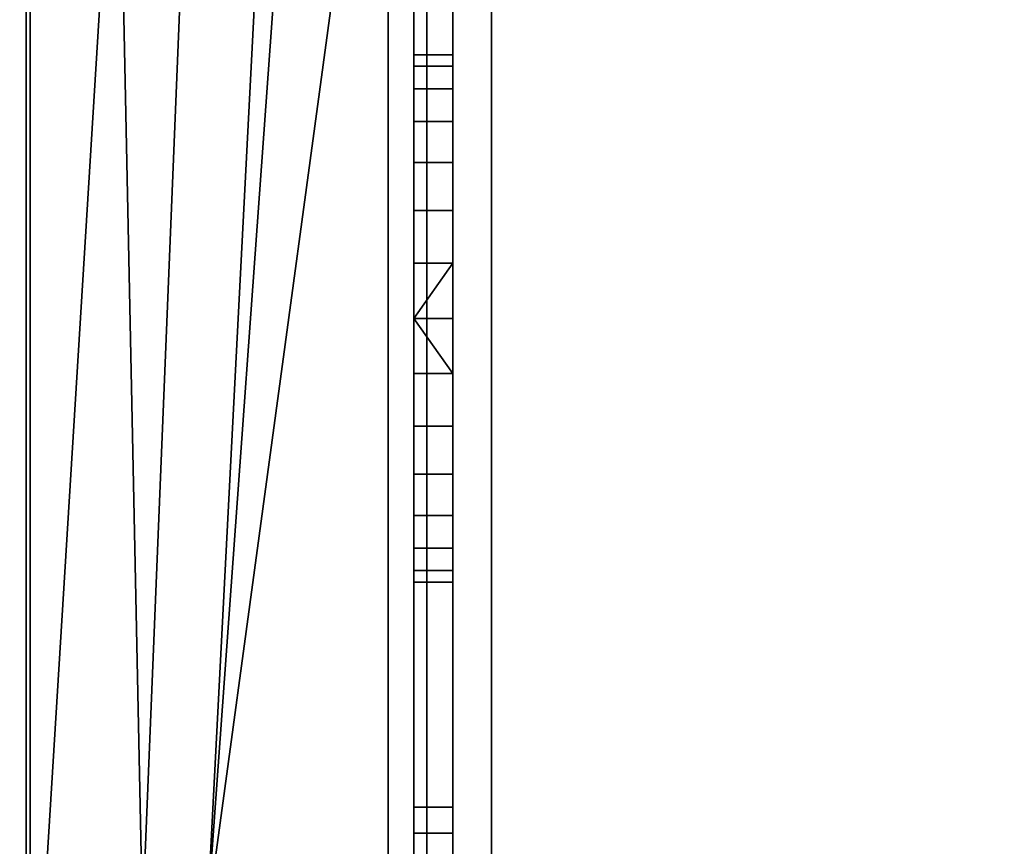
# Model space of a CAD drawing. Header units: millimetres. Extents: x -508 to 6708, y -110 to 248.
# Tile 999 of 1056: x 1846 to 1884, y 21 to 53. Entities that reach past the tile are written whole.
import ezdxf

# ---------------------------------------------------------------- set-up
doc = ezdxf.new("R2010")
doc.units = ezdxf.units.MM
doc.layers.add('151', color=7, linetype='Continuous', true_color=0xffffff)

# ---------------------------------------------------------------- blocks, each defined once
blk = doc.blocks.new('UG_SURFACE_002')
at = {"layer": '151', "color": 252, "linetype": 'Continuous', "lineweight": 35}
for points in [[(2057.5, -5.3, 2215.25), (2057.5, 229.4, 2215.25), (942.5, 229.4, 2215.25), (942.5, -5.3, 2215.25)], [(1092.5, -5.3, 2065.25), (1092.5, 229.4, 2065.25), (1907.5, 229.4, 2065.25), (1907.5, -5.3, 2065.25)]]:
    blk.add_3dface(points, dxfattribs=at)
blk = doc.blocks.new('UG_SURFACE_256')
at = {"layer": '151', "color": 252, "linetype": 'Continuous', "lineweight": 35}
for points in [[(1135.5, -22.22, 2021.75), (1864.5, -22.22, 2021.75), (1864.5, 61.62, 2021.75), (1135.5, 61.62, 2021.75)], [(1137, -22.22, 2020.25), (1137, 61.62, 2020.25), (1863, 61.62, 2020.25), (1863, -22.22, 2020.25)], [(1863, -22.22, 2020.25), (1863, 61.62, 2020.25), (1864.5, 61.62, 2021.75), (1864.5, -22.22, 2021.75)]]:
    blk.add_3dface(points, dxfattribs=at)
blk = doc.blocks.new('UG_SURFACE_257')
at = {"layer": '151', "color": 252, "linetype": 'Continuous', "lineweight": 35}
for points in [[(1863, 61.62, 2020.25), (1863, 61.62, -7.75), (1863, -22.22, -7.75), (1863, -22.22, 2020.25)], [(1863, -22.22, -7.75), (1863, 61.62, -7.75), (1864.5, 61.62, -7.75), (1864.5, -22.22, -7.75)], [(1864.5, -22.22, 2021.75), (1864.5, 61.62, 2021.75), (1863, 61.62, 2020.25), (1863, -22.22, 2020.25)], [(1864.5, 61.62, 2021.75), (1864.5, -22.22, 2021.75), (1864.5, -22.22, -7.75), (1864.5, 61.62, -7.75)]]:
    blk.add_3dface(points, dxfattribs=at)
blk = doc.blocks.new('UG_SURFACE_262')
at = {"layer": '151', "color": 252, "linetype": 'Continuous', "lineweight": 35}
for points in [[(1862, 68.5, 2020.25), (1138, 68.5, 2020.25), (1189.3, 21.801, 2020.25), (1191.8, 21.801, 2020.25)], [(1138, 68.5, 2018.75), (1862, 68.5, 2018.75), (1810.7, 21.801, 2018.75), (1808.2, 21.801, 2018.75)], [(1862, 68.5, 2020.25), (1191.8, 21.801, 2020.25), (1203.2, 21.801, 2020.25)], [(1862, 68.5, 2020.25), (1203.2, 21.801, 2020.25), (1205.7, 21.801, 2020.25)], [(1205.7, 21.801, 2020.25), (1357.633, 21.801, 2020.25), (1862, 68.5, 2020.25)], [(1357.633, 21.801, 2020.25), (1360.133, 21.801, 2020.25), (1862, 68.5, 2020.25)], [(1862, 68.5, 2020.25), (1360.133, 21.801, 2020.25), (1371.533, 21.801, 2020.25)], [(1862, 68.5, 2020.25), (1371.533, 21.801, 2020.25), (1374.033, 21.801, 2020.25)], [(1374.033, 21.801, 2020.25), (1575.967, 21.801, 2020.25), (1862, 68.5, 2020.25)], [(1575.967, 21.801, 2020.25), (1578.467, 21.801, 2020.25), (1862, 68.5, 2020.25)], [(1862, 68.5, 2020.25), (1578.467, 21.801, 2020.25), (1589.867, 21.801, 2020.25)], [(1589.867, 21.801, 2020.25), (1592.367, 21.801, 2020.25), (1862, 68.5, 2020.25)], [(1862, 68.5, 2020.25), (1592.367, 21.801, 2020.25), (1794.3, 21.801, 2020.25)], [(1794.3, 21.801, 2020.25), (1796.8, 21.801, 2020.25), (1862, 68.5, 2020.25)], [(1862, 68.5, 2020.25), (1796.8, 21.801, 2020.25), (1808.2, 21.801, 2020.25)], [(1808.2, 21.801, 2020.25), (1810.7, 21.801, 2020.25), (1862, 68.5, 2020.25)], [(1810.7, 21.801, 2020.25), (1810.7, 17.08, 2020.25), (1862, 17.08, 2020.25), (1862, 68.5, 2020.25)], [(1862, 68.5, 2018.75), (1862, 17.08, 2018.75), (1810.7, 17.08, 2018.75), (1810.7, 21.801, 2018.75)], [(1862, 17.08, 2018.75), (1862, 68.5, 2018.75), (1862, 68.5, 2020.25), (1862, 17.08, 2020.25)]]:
    blk.add_3dface(points, dxfattribs=at)
blk = doc.blocks.new('UG_SURFACE_263')
at = {"layer": '151', "color": 252, "linetype": 'Continuous', "lineweight": 35}
for points in [[(1861.5, 69.5, -5.75), (1861.5, 35.675, 991.958), (1861.5, 39.569, 990.224)], [(1861.5, 69.5, 2006.25), (1861.5, 45.869, 1009.614), (1861.5, 51.894, 1812.679)], [(1861.5, 39.569, 990.224), (1861.5, 41.7, 990), (1861.5, 69.5, -5.75)], [(1861.5, 41.7, 990), (1861.5, 43.831, 990.224), (1861.5, 69.5, -5.75)], [(1861.5, 69.5, 2006.25), (1861.5, 51.448, 1816.917), (1861.5, 49.317, 1820.609)], [(1861.5, 69.5, -5.75), (1861.5, 50.577, 995.125), (1861.5, 51.894, 999.179)], [(1861.5, 51.894, 1812.679), (1861.5, 51.448, 1816.917), (1861.5, 69.5, 2006.25)], [(1861.5, 69.5, 2006.25), (1861.5, 51.448, 1003.417), (1861.5, 49.317, 1007.109)], [(1861.5, 51.894, 999.179), (1861.5, 69.5, 2006.25), (1861.5, 69.5, -5.75)], [(1861.5, 51.894, 999.179), (1861.5, 51.448, 1003.417), (1861.5, 69.5, 2006.25)], [(1861.5, 43.831, 990.224), (1861.5, 47.725, 991.958), (1861.5, 69.5, -5.75)], [(1861.5, 69.5, -5.75), (1861.5, 22.801, 73.95), (1861.5, 22.801, 76.45), (1861.5, 51.894, 185.679)], [(1861.5, 49.317, 1820.609), (1861.5, 45.869, 1823.114), (1861.5, 69.5, 2006.25)], [(1861.5, 51.894, 185.679), (1861.5, 32.823, 995.125), (1861.5, 35.675, 991.958), (1861.5, 69.5, -5.75)], [(1861.5, 47.725, 991.958), (1861.5, 50.577, 995.125), (1861.5, 69.5, -5.75)], [(1861.5, 49.317, 1007.109), (1861.5, 45.869, 1009.614), (1861.5, 69.5, 2006.25)], [(1861.5, 69.5, -5.75), (1861.5, 22.801, 60.05), (1861.5, 22.801, 62.55)], [(1861.5, 45.869, 1823.114), (1861.5, 41.7, 1824), (1861.5, 18.08, 2006.25), (1861.5, 69.5, 2006.25)], [(1861.5, 22.801, 62.55), (1861.5, 22.801, 73.95), (1861.5, 69.5, -5.75)], [(1861.5, 69.5, -5.75), (1861.5, 18.08, -5.75), (1861.5, 18.08, 60.05), (1861.5, 22.801, 60.05)], [(1863, 18.08, 2006.25), (1863, 69.5, 2006.25), (1861.5, 69.5, 2006.25), (1861.5, 18.08, 2006.25)], [(1861.5, 18.08, -5.75), (1861.5, 69.5, -5.75), (1863, 69.5, -5.75), (1863, 18.08, -5.75)], [(1863, 69.5, -5.75), (1863, 43.831, 1803.724), (1863, 51.894, 999.179)], [(1863, 51.894, 999.179), (1863, 51.894, 185.679), (1863, 69.5, -5.75)], [(1863, 69.5, -5.75), (1863, 51.894, 185.679), (1863, 50.577, 181.625)], [(1863, 50.577, 181.625), (1863, 47.725, 178.458), (1863, 69.5, -5.75)], [(1863, 69.5, -5.75), (1863, 22.801, 73.95), (1863, 22.801, 62.55)], [(1863, 22.801, 62.55), (1863, 22.801, 60.05), (1863, 69.5, -5.75)], [(1863, 22.801, 76.45), (1863, 22.801, 73.95), (1863, 69.5, -5.75), (1863, 43.831, 176.724)], [(1863, 47.725, 178.458), (1863, 43.831, 176.724), (1863, 69.5, -5.75)], [(1863, 69.5, -5.75), (1863, 50.577, 1808.625), (1863, 47.725, 1805.458)], [(1863, 69.5, 2006.25), (1863, 51.448, 1816.917), (1863, 51.894, 1812.679)], [(1863, 69.5, -5.75), (1863, 51.894, 1812.679), (1863, 50.577, 1808.625)], [(1863, 47.725, 1805.458), (1863, 43.831, 1803.724), (1863, 69.5, -5.75)], [(1863, 69.5, 2006.25), (1863, 22.801, 1936.45), (1863, 22.801, 1933.95), (1863, 51.448, 1816.917)], [(1863, 51.894, 1812.679), (1863, 69.5, -5.75), (1863, 69.5, 2006.25)], [(1863, 69.5, 2006.25), (1863, 18.08, 2006.25), (1863, 18.08, 1936.45), (1863, 22.801, 1936.45)], [(1863, 22.801, 60.05), (1863, 18.08, 60.05), (1863, 18.08, -5.75), (1863, 69.5, -5.75)], [(1861.5, 51.894, 185.679), (1863, 51.894, 185.679), (1863, 51.448, 189.917), (1861.5, 51.448, 189.917)], [(1861.5, 50.577, 181.625), (1863, 50.577, 181.625), (1863, 51.894, 185.679), (1861.5, 51.894, 185.679)], [(1861.5, 50.577, 1808.625), (1861.5, 51.894, 1812.679), (1861.5, 45.869, 1009.614)], [(1861.5, 31.506, 999.179), (1861.5, 32.823, 995.125), (1861.5, 51.894, 185.679), (1861.5, 51.448, 189.917)], [(1861.5, 50.577, 181.625), (1861.5, 51.894, 185.679), (1861.5, 22.801, 76.45)], [(1861.5, 51.894, 999.179), (1863, 51.894, 999.179), (1863, 51.448, 1003.417), (1861.5, 51.448, 1003.417)], [(1861.5, 50.577, 995.125), (1863, 50.577, 995.125), (1863, 51.894, 999.179), (1861.5, 51.894, 999.179)], [(1861.5, 51.894, 1812.679), (1863, 51.894, 1812.679), (1863, 51.448, 1816.917), (1861.5, 51.448, 1816.917)], [(1861.5, 50.577, 1808.625), (1863, 50.577, 1808.625), (1863, 51.894, 1812.679), (1861.5, 51.894, 1812.679)], [(1863, 51.894, 999.179), (1863, 51.448, 189.917), (1863, 51.894, 185.679)], [(1863, 51.894, 999.179), (1863, 49.317, 193.609), (1863, 51.448, 189.917)], [(1863, 43.831, 1803.724), (1863, 22.801, 1626.45), (1863, 22.801, 1623.95), (1863, 51.894, 999.179)], [(1863, 51.894, 999.179), (1863, 41.7, 197), (1863, 45.869, 196.114)], [(1863, 51.894, 999.179), (1863, 31.952, 189.917), (1863, 34.083, 193.609)], [(1863, 45.869, 196.114), (1863, 49.317, 193.609), (1863, 51.894, 999.179)], [(1863, 34.083, 193.609), (1863, 37.531, 196.114), (1863, 51.894, 999.179)], [(1863, 37.531, 196.114), (1863, 41.7, 197), (1863, 51.894, 999.179)], [(1863, 51.894, 999.179), (1863, 50.577, 995.125), (1863, 31.506, 185.679), (1863, 31.952, 189.917)], [(1863, 51.894, 999.179), (1863, 22.801, 1612.55), (1863, 22.801, 1610.05)], [(1863, 51.894, 999.179), (1863, 22.801, 1623.95), (1863, 22.801, 1612.55)], [(1863, 22.801, 1610.05), (1863, 22.801, 1316.45), (1863, 51.894, 999.179)], [(1863, 51.448, 1003.417), (1863, 51.894, 999.179), (1863, 22.801, 1313.95)], [(1863, 22.801, 1316.45), (1863, 22.801, 1313.95), (1863, 51.894, 999.179)], [(1861.5, 51.448, 189.917), (1863, 51.448, 189.917), (1863, 49.317, 193.609), (1861.5, 49.317, 193.609)], [(1861.5, 51.448, 189.917), (1861.5, 49.317, 193.609), (1861.5, 31.506, 999.179)], [(1861.5, 51.448, 1003.417), (1863, 51.448, 1003.417), (1863, 49.317, 1007.109), (1861.5, 49.317, 1007.109)], [(1861.5, 51.448, 1816.917), (1863, 51.448, 1816.917), (1863, 49.317, 1820.609), (1861.5, 49.317, 1820.609)], [(1863, 49.317, 1007.109), (1863, 51.448, 1003.417), (1863, 22.801, 1313.95)], [(1863, 49.317, 1820.609), (1863, 51.448, 1816.917), (1863, 22.801, 1920.05)], [(1863, 51.448, 1816.917), (1863, 22.801, 1933.95), (1863, 22.801, 1922.55)], [(1863, 22.801, 1922.55), (1863, 22.801, 1920.05), (1863, 51.448, 1816.917)], [(1861.5, 47.725, 178.458), (1863, 47.725, 178.458), (1863, 50.577, 181.625), (1861.5, 50.577, 181.625)], [(1861.5, 47.725, 1805.458), (1861.5, 50.577, 1808.625), (1861.5, 45.869, 1009.614)], [(1861.5, 22.801, 76.45), (1861.5, 47.725, 178.458), (1861.5, 50.577, 181.625)], [(1861.5, 47.725, 991.958), (1863, 47.725, 991.958), (1863, 50.577, 995.125), (1861.5, 50.577, 995.125)], [(1861.5, 47.725, 1805.458), (1863, 47.725, 1805.458), (1863, 50.577, 1808.625), (1861.5, 50.577, 1808.625)], [(1863, 31.506, 185.679), (1863, 50.577, 995.125), (1863, 47.725, 991.958)], [(1861.5, 49.317, 193.609), (1863, 49.317, 193.609), (1863, 45.869, 196.114), (1861.5, 45.869, 196.114)], [(1861.5, 31.506, 999.179), (1861.5, 49.317, 193.609), (1861.5, 45.869, 196.114)], [(1861.5, 49.317, 1007.109), (1863, 49.317, 1007.109), (1863, 45.869, 1009.614), (1861.5, 45.869, 1009.614)], [(1861.5, 49.317, 1820.609), (1863, 49.317, 1820.609), (1863, 45.869, 1823.114), (1861.5, 45.869, 1823.114)], [(1863, 22.801, 1313.95), (1863, 45.869, 1009.614), (1863, 49.317, 1007.109)], [(1863, 22.801, 1920.05), (1863, 45.869, 1823.114), (1863, 49.317, 1820.609)], [(1861.5, 43.831, 176.724), (1863, 43.831, 176.724), (1863, 47.725, 178.458), (1861.5, 47.725, 178.458)], [(1861.5, 43.831, 1803.724), (1861.5, 47.725, 1805.458), (1861.5, 45.869, 1009.614)], [(1861.5, 43.831, 176.724), (1861.5, 47.725, 178.458), (1861.5, 22.801, 76.45)], [(1861.5, 43.831, 990.224), (1863, 43.831, 990.224), (1863, 47.725, 991.958), (1861.5, 47.725, 991.958)], [(1861.5, 43.831, 1803.724), (1863, 43.831, 1803.724), (1863, 47.725, 1805.458), (1861.5, 47.725, 1805.458)], [(1863, 47.725, 991.958), (1863, 43.831, 990.224), (1863, 31.506, 185.679)], [(1861.5, 45.869, 196.114), (1863, 45.869, 196.114), (1863, 41.7, 197), (1861.5, 41.7, 197)], [(1861.5, 45.869, 1009.614), (1861.5, 39.569, 1803.724), (1861.5, 41.7, 1803.5)], [(1861.5, 41.7, 1803.5), (1861.5, 43.831, 1803.724), (1861.5, 45.869, 1009.614)], [(1861.5, 45.869, 1009.614), (1861.5, 32.823, 1808.625), (1861.5, 35.675, 1805.458)], [(1861.5, 35.675, 1805.458), (1861.5, 39.569, 1803.724), (1861.5, 45.869, 1009.614)], [(1861.5, 45.869, 1009.614), (1861.5, 41.7, 1010.5), (1861.5, 31.506, 1812.679), (1861.5, 32.823, 1808.625)], [(1861.5, 45.869, 196.114), (1861.5, 41.7, 197), (1861.5, 31.506, 999.179)], [(1861.5, 45.869, 1009.614), (1863, 45.869, 1009.614), (1863, 41.7, 1010.5), (1861.5, 41.7, 1010.5)], [(1861.5, 45.869, 1823.114), (1863, 45.869, 1823.114), (1863, 41.7, 1824), (1861.5, 41.7, 1824)], [(1863, 41.7, 1010.5), (1863, 45.869, 1009.614), (1863, 22.801, 1313.95)], [(1863, 41.7, 1824), (1863, 45.869, 1823.114), (1863, 22.801, 1920.05)], [(1863, 39.569, 176.724), (1863, 43.831, 176.724), (1861.5, 41.7, 176.5)], [(1863, 43.831, 176.724), (1861.5, 43.831, 176.724), (1861.5, 41.7, 176.5)], [(1861.5, 41.7, 176.5), (1861.5, 43.831, 176.724), (1861.5, 22.801, 76.45)], [(1863, 39.569, 990.224), (1863, 43.831, 990.224), (1861.5, 41.7, 990)], [(1863, 43.831, 990.224), (1861.5, 43.831, 990.224), (1861.5, 41.7, 990)], [(1863, 39.569, 1803.724), (1863, 43.831, 1803.724), (1861.5, 41.7, 1803.5)], [(1863, 43.831, 1803.724), (1861.5, 43.831, 1803.724), (1861.5, 41.7, 1803.5)], [(1863, 43.831, 1803.724), (1863, 39.569, 1803.724), (1863, 22.801, 1626.45)], [(1863, 18.08, 76.45), (1863, 22.801, 76.45), (1863, 43.831, 176.724), (1863, 39.569, 176.724)], [(1863, 31.506, 185.679), (1863, 43.831, 990.224), (1863, 39.569, 990.224)], [(1861.5, 41.7, 176.5), (1861.5, 39.569, 176.724), (1863, 39.569, 176.724)], [(1861.5, 41.7, 197), (1863, 41.7, 197), (1863, 37.531, 196.114), (1861.5, 37.531, 196.114)], [(1861.5, 41.7, 1824), (1861.5, 37.531, 1823.114), (1861.5, 18.08, 1862.83)], [(1861.5, 22.801, 76.45), (1861.5, 18.08, 76.45), (1861.5, 39.569, 176.724), (1861.5, 41.7, 176.5)], [(1861.5, 41.7, 1824), (1861.5, 22.801, 1920.05), (1861.5, 22.801, 1922.55)], [(1861.5, 18.08, 1862.83), (1861.5, 18.08, 1920.05), (1861.5, 22.801, 1920.05), (1861.5, 41.7, 1824)], [(1861.5, 41.7, 1010.5), (1861.5, 18.08, 1183.11), (1861.5, 18.08, 1242.83)], [(1861.5, 41.7, 197), (1861.5, 37.531, 196.114), (1861.5, 18.08, 273.017), (1861.5, 18.08, 322.783)], [(1861.5, 41.7, 1824), (1861.5, 22.801, 1933.95), (1861.5, 22.801, 1936.45)], [(1861.5, 22.801, 1922.55), (1861.5, 22.801, 1933.95), (1861.5, 41.7, 1824)], [(1861.5, 31.506, 1812.679), (1861.5, 41.7, 1010.5), (1861.5, 22.801, 1623.95), (1861.5, 22.801, 1626.45)], [(1861.5, 41.7, 1010.5), (1861.5, 22.801, 1610.05), (1861.5, 22.801, 1612.55)], [(1861.5, 41.7, 1010.5), (1861.5, 22.801, 1313.95), (1861.5, 22.801, 1316.45)], [(1861.5, 41.7, 1010.5), (1861.5, 37.531, 1009.614), (1861.5, 18.08, 1123.39), (1861.5, 18.08, 1183.11)], [(1861.5, 18.08, 322.783), (1861.5, 18.08, 370.05), (1861.5, 22.801, 370.05), (1861.5, 41.7, 197)], [(1861.5, 22.801, 1936.45), (1861.5, 18.08, 2006.25), (1861.5, 41.7, 1824)], [(1861.5, 22.801, 1612.55), (1861.5, 22.801, 1623.95), (1861.5, 41.7, 1010.5)], [(1861.5, 22.801, 1316.45), (1861.5, 22.801, 1610.05), (1861.5, 41.7, 1010.5)], [(1861.5, 41.7, 1010.5), (1861.5, 22.801, 1300.05), (1861.5, 22.801, 1302.55)], [(1861.5, 18.08, 1242.83), (1861.5, 18.08, 1300.05), (1861.5, 22.801, 1300.05), (1861.5, 41.7, 1010.5)], [(1861.5, 22.801, 1302.55), (1861.5, 22.801, 1313.95), (1861.5, 41.7, 1010.5)], [(1861.5, 41.7, 197), (1861.5, 22.801, 693.95), (1861.5, 22.801, 696.45)], [(1861.5, 31.506, 999.179), (1861.5, 41.7, 197), (1861.5, 22.801, 990.05), (1861.5, 22.801, 992.55)], [(1861.5, 22.801, 696.45), (1861.5, 22.801, 990.05), (1861.5, 41.7, 197)], [(1861.5, 41.7, 197), (1861.5, 22.801, 680.05), (1861.5, 22.801, 682.55)], [(1861.5, 41.7, 197), (1861.5, 22.801, 383.95), (1861.5, 22.801, 386.45)], [(1861.5, 41.7, 197), (1861.5, 22.801, 370.05), (1861.5, 22.801, 372.55)], [(1861.5, 22.801, 682.55), (1861.5, 22.801, 693.95), (1861.5, 41.7, 197)], [(1861.5, 22.801, 386.45), (1861.5, 22.801, 680.05), (1861.5, 41.7, 197)], [(1861.5, 22.801, 372.55), (1861.5, 22.801, 383.95), (1861.5, 41.7, 197)], [(1861.5, 41.7, 990), (1861.5, 39.569, 990.224), (1863, 39.569, 990.224)], [(1861.5, 41.7, 1010.5), (1863, 41.7, 1010.5), (1863, 37.531, 1009.614), (1861.5, 37.531, 1009.614)], [(1861.5, 41.7, 1803.5), (1861.5, 39.569, 1803.724), (1863, 39.569, 1803.724)], [(1861.5, 41.7, 1824), (1863, 41.7, 1824), (1863, 37.531, 1823.114), (1861.5, 37.531, 1823.114)], [(1863, 37.531, 1009.614), (1863, 41.7, 1010.5), (1863, 22.801, 1313.95), (1863, 22.801, 1302.55)], [(1863, 22.801, 1920.05), (1863, 37.531, 1823.114), (1863, 41.7, 1824)], [(1861.5, 35.675, 178.458), (1863, 35.675, 178.458), (1863, 39.569, 176.724), (1861.5, 39.569, 176.724)], [(1861.5, 18.08, 76.45), (1861.5, 18.08, 123.717), (1861.5, 35.675, 178.458), (1861.5, 39.569, 176.724)], [(1861.5, 35.675, 991.958), (1863, 35.675, 991.958), (1863, 39.569, 990.224), (1861.5, 39.569, 990.224)], [(1861.5, 35.675, 1805.458), (1863, 35.675, 1805.458), (1863, 39.569, 1803.724), (1861.5, 39.569, 1803.724)], [(1863, 22.801, 1626.45), (1863, 39.569, 1803.724), (1863, 35.675, 1805.458)], [(1863, 39.569, 176.724), (1863, 35.675, 178.458), (1863, 18.08, 76.45)], [(1863, 39.569, 990.224), (1863, 35.675, 991.958), (1863, 22.801, 992.55), (1863, 22.801, 990.05)], [(1863, 22.801, 990.05), (1863, 31.506, 185.679), (1863, 39.569, 990.224)], [(1861.5, 37.531, 196.114), (1863, 37.531, 196.114), (1863, 34.083, 193.609), (1861.5, 34.083, 193.609)], [(1861.5, 18.08, 1862.83), (1861.5, 37.531, 1823.114), (1861.5, 34.083, 1820.609)], [(1861.5, 37.531, 1009.614), (1861.5, 22.801, 1006.45), (1861.5, 18.08, 1006.45), (1861.5, 18.08, 1063.67)], [(1861.5, 22.801, 1006.45), (1861.5, 37.531, 1009.614), (1861.5, 34.083, 1007.109)], [(1861.5, 37.531, 196.114), (1861.5, 34.083, 193.609), (1861.5, 18.08, 223.25), (1861.5, 18.08, 273.017)], [(1861.5, 18.08, 1063.67), (1861.5, 18.08, 1123.39), (1861.5, 37.531, 1009.614)], [(1861.5, 37.531, 1009.614), (1863, 37.531, 1009.614), (1863, 34.083, 1007.109), (1861.5, 34.083, 1007.109)], [(1861.5, 37.531, 1823.114), (1863, 37.531, 1823.114), (1863, 34.083, 1820.609), (1861.5, 34.083, 1820.609)], [(1863, 22.801, 1302.55), (1863, 22.801, 1300.05), (1863, 37.531, 1009.614)], [(1863, 22.801, 1300.05), (1863, 22.801, 1006.45), (1863, 37.531, 1009.614)], [(1863, 34.083, 1820.609), (1863, 37.531, 1823.114), (1863, 22.801, 1920.05)], [(1863, 34.083, 1007.109), (1863, 37.531, 1009.614), (1863, 22.801, 1006.45)], [(1861.5, 32.823, 181.625), (1863, 32.823, 181.625), (1863, 35.675, 178.458), (1861.5, 35.675, 178.458)], [(1861.5, 32.823, 181.625), (1861.5, 35.675, 178.458), (1861.5, 18.08, 123.717), (1861.5, 18.08, 173.483)], [(1861.5, 32.823, 995.125), (1863, 32.823, 995.125), (1863, 35.675, 991.958), (1861.5, 35.675, 991.958)], [(1861.5, 32.823, 1808.625), (1863, 32.823, 1808.625), (1863, 35.675, 1805.458), (1861.5, 35.675, 1805.458)], [(1863, 18.08, 76.45), (1863, 35.675, 178.458), (1863, 32.823, 181.625)], [(1863, 35.675, 1805.458), (1863, 32.823, 1808.625), (1863, 22.801, 1626.45)], [(1863, 35.675, 991.958), (1863, 22.801, 1003.95), (1863, 22.801, 992.55)], [(1863, 22.801, 1003.95), (1863, 35.675, 991.958), (1863, 32.823, 995.125)], [(1861.5, 34.083, 193.609), (1863, 34.083, 193.609), (1863, 31.952, 189.917), (1861.5, 31.952, 189.917)], [(1861.5, 34.083, 1820.609), (1861.5, 31.952, 1816.917), (1861.5, 18.08, 1862.83)], [(1861.5, 34.083, 1007.109), (1861.5, 31.952, 1003.417), (1861.5, 22.801, 1006.45)], [(1861.5, 34.083, 193.609), (1861.5, 31.952, 189.917), (1861.5, 18.08, 223.25)], [(1861.5, 34.083, 1007.109), (1863, 34.083, 1007.109), (1863, 31.952, 1003.417), (1861.5, 31.952, 1003.417)], [(1861.5, 34.083, 1820.609), (1863, 34.083, 1820.609), (1863, 31.952, 1816.917), (1861.5, 31.952, 1816.917)], [(1863, 22.801, 1006.45), (1863, 31.952, 1003.417), (1863, 34.083, 1007.109)], [(1863, 22.801, 1920.05), (1863, 31.952, 1816.917), (1863, 34.083, 1820.609)], [(1861.5, 31.506, 185.679), (1863, 31.506, 185.679), (1863, 32.823, 181.625), (1861.5, 32.823, 181.625)], [(1861.5, 31.506, 185.679), (1861.5, 32.823, 181.625), (1861.5, 18.08, 173.483)], [(1861.5, 31.506, 999.179), (1863, 31.506, 999.179), (1863, 32.823, 995.125), (1861.5, 32.823, 995.125)], [(1861.5, 31.506, 1812.679), (1863, 31.506, 1812.679), (1863, 32.823, 1808.625), (1861.5, 32.823, 1808.625)], [(1863, 18.08, 76.45), (1863, 32.823, 181.625), (1863, 31.506, 185.679)], [(1863, 22.801, 1003.95), (1863, 32.823, 995.125), (1863, 31.506, 999.179)], [(1863, 32.823, 1808.625), (1863, 31.506, 1812.679), (1863, 22.801, 1626.45)], [(1861.5, 31.952, 189.917), (1863, 31.952, 189.917), (1863, 31.506, 185.679), (1861.5, 31.506, 185.679)], [(1861.5, 18.08, 1803.11), (1861.5, 18.08, 1862.83), (1861.5, 31.952, 1816.917), (1861.5, 31.506, 1812.679)], [(1861.5, 18.08, 173.483), (1861.5, 18.08, 223.25), (1861.5, 31.952, 189.917), (1861.5, 31.506, 185.679)], [(1861.5, 31.952, 1003.417), (1861.5, 31.506, 999.179), (1861.5, 22.801, 1003.95), (1861.5, 22.801, 1006.45)], [(1861.5, 31.952, 1003.417), (1863, 31.952, 1003.417), (1863, 31.506, 999.179), (1861.5, 31.506, 999.179)], [(1861.5, 31.952, 1816.917), (1863, 31.952, 1816.917), (1863, 31.506, 1812.679), (1861.5, 31.506, 1812.679)], [(1863, 31.506, 999.179), (1863, 31.952, 1003.417), (1863, 22.801, 1006.45), (1863, 22.801, 1003.95)], [(1863, 31.506, 1812.679), (1863, 31.952, 1816.917), (1863, 22.801, 1920.05)], [(1861.5, 31.506, 1812.679), (1861.5, 18.08, 1683.67), (1861.5, 18.08, 1743.39)], [(1861.5, 31.506, 1812.679), (1861.5, 22.801, 1626.45), (1861.5, 18.08, 1626.45), (1861.5, 18.08, 1683.67)], [(1861.5, 18.08, 1743.39), (1861.5, 18.08, 1803.11), (1861.5, 31.506, 1812.679)], [(1861.5, 22.801, 1003.95), (1861.5, 31.506, 999.179), (1861.5, 22.801, 992.55), (1861.5, 21.801, 992.55)], [(1863, 31.506, 185.679), (1863, 22.801, 383.95), (1863, 22.801, 372.55)], [(1863, 22.801, 372.55), (1863, 22.801, 370.05), (1863, 31.506, 185.679)], [(1863, 22.801, 370.05), (1863, 18.08, 76.45), (1863, 31.506, 185.679)], [(1863, 31.506, 185.679), (1863, 22.801, 682.55), (1863, 22.801, 680.05)], [(1863, 31.506, 185.679), (1863, 22.801, 693.95), (1863, 22.801, 682.55)], [(1863, 22.801, 680.05), (1863, 22.801, 386.45), (1863, 31.506, 185.679)], [(1863, 22.801, 1920.05), (1863, 22.801, 1626.45), (1863, 31.506, 1812.679)], [(1863, 22.801, 386.45), (1863, 22.801, 383.95), (1863, 31.506, 185.679)], [(1863, 31.506, 185.679), (1863, 22.801, 990.05), (1863, 22.801, 696.45)], [(1863, 22.801, 696.45), (1863, 22.801, 693.95), (1863, 31.506, 185.679)], [(1861.5, 22.801, 1610.05), (1861.5, 18.08, 1493.11), (1861.5, 18.08, 1552.83)], [(1861.5, 22.801, 1610.05), (1861.5, 22.801, 1316.45), (1861.5, 18.08, 1433.39), (1861.5, 18.08, 1493.11)], [(1861.5, 22.801, 990.05), (1861.5, 18.08, 893.017), (1861.5, 18.08, 942.783)], [(1861.5, 22.801, 1316.45), (1861.5, 18.08, 1373.67), (1861.5, 18.08, 1433.39)], [(1861.5, 22.801, 990.05), (1861.5, 22.801, 696.45), (1861.5, 18.08, 843.25), (1861.5, 18.08, 893.017)], [(1861.5, 22.801, 680.05), (1861.5, 18.08, 583.017), (1861.5, 18.08, 632.783)], [(1861.5, 22.801, 1316.45), (1861.5, 18.08, 1316.45), (1861.5, 18.08, 1373.67)], [(1861.5, 22.801, 696.45), (1861.5, 18.08, 793.483), (1861.5, 18.08, 843.25)], [(1861.5, 22.801, 680.05), (1861.5, 18.08, 533.25), (1861.5, 18.08, 583.017)], [(1861.5, 22.801, 696.45), (1861.5, 18.08, 743.717), (1861.5, 18.08, 793.483)], [(1861.5, 22.801, 680.05), (1861.5, 22.801, 386.45), (1861.5, 18.08, 483.483), (1861.5, 18.08, 533.25)], [(1861.5, 22.801, 1922.55), (1861.5, 21.801, 1922.55), (1861.5, 21.801, 1933.95), (1861.5, 22.801, 1933.95)], [(1861.5, 18.08, 1552.83), (1861.5, 18.08, 1610.05), (1861.5, 22.801, 1610.05)], [(1861.5, 21.801, 992.55), (1861.5, 21.801, 1003.95), (1861.5, 22.801, 1003.95)], [(1861.5, 22.801, 696.45), (1861.5, 18.08, 696.45), (1861.5, 18.08, 743.717)], [(1861.5, 22.801, 386.45), (1861.5, 18.08, 433.717), (1861.5, 18.08, 483.483)], [(1861.5, 22.801, 1612.55), (1861.5, 21.801, 1612.55), (1861.5, 21.801, 1623.95), (1861.5, 22.801, 1623.95)], [(1861.5, 22.801, 386.45), (1861.5, 18.08, 386.45), (1861.5, 18.08, 433.717)], [(1861.5, 22.801, 1302.55), (1861.5, 21.801, 1302.55), (1861.5, 21.801, 1313.95), (1861.5, 22.801, 1313.95)], [(1861.5, 18.08, 942.783), (1861.5, 18.08, 990.05), (1861.5, 22.801, 990.05)], [(1861.5, 18.08, 632.783), (1861.5, 18.08, 680.05), (1861.5, 22.801, 680.05)], [(1861.5, 22.801, 682.55), (1861.5, 21.801, 682.55), (1861.5, 21.801, 693.95), (1861.5, 22.801, 693.95)], [(1861.5, 22.801, 62.55), (1861.5, 21.801, 62.55), (1861.5, 21.801, 73.95), (1861.5, 22.801, 73.95)], [(1861.5, 22.801, 372.55), (1861.5, 21.801, 372.55), (1861.5, 21.801, 383.95), (1861.5, 22.801, 383.95)], [(1861.5, 22.801, 1936.45), (1861.5, 18.08, 1936.45), (1861.5, 18.08, 2006.25)], [(1861.5, 22.801, 76.45), (1861.5, 22.801, 73.95), (1863, 22.801, 73.95), (1863, 22.801, 76.45)], [(1861.5, 22.801, 73.95), (1861.5, 21.801, 73.95), (1863, 21.801, 73.95), (1863, 22.801, 73.95)], [(1861.5, 21.801, 62.55), (1861.5, 22.801, 62.55), (1863, 22.801, 62.55), (1863, 21.801, 62.55)], [(1861.5, 22.801, 62.55), (1861.5, 22.801, 60.05), (1863, 22.801, 60.05), (1863, 22.801, 62.55)], [(1861.5, 22.801, 1936.45), (1861.5, 22.801, 1933.95), (1863, 22.801, 1933.95), (1863, 22.801, 1936.45)], [(1861.5, 22.801, 1933.95), (1861.5, 21.801, 1933.95), (1863, 21.801, 1933.95), (1863, 22.801, 1933.95)], [(1861.5, 21.801, 1922.55), (1861.5, 22.801, 1922.55), (1863, 22.801, 1922.55), (1863, 21.801, 1922.55)], [(1861.5, 22.801, 1922.55), (1861.5, 22.801, 1920.05), (1863, 22.801, 1920.05), (1863, 22.801, 1922.55)], [(1861.5, 22.801, 1626.45), (1861.5, 22.801, 1623.95), (1863, 22.801, 1623.95), (1863, 22.801, 1626.45)], [(1861.5, 22.801, 1623.95), (1861.5, 21.801, 1623.95), (1863, 21.801, 1623.95), (1863, 22.801, 1623.95)], [(1861.5, 21.801, 1612.55), (1861.5, 22.801, 1612.55), (1863, 22.801, 1612.55), (1863, 21.801, 1612.55)], [(1861.5, 22.801, 1612.55), (1861.5, 22.801, 1610.05), (1863, 22.801, 1610.05), (1863, 22.801, 1612.55)], [(1861.5, 22.801, 1316.45), (1861.5, 22.801, 1313.95), (1863, 22.801, 1313.95), (1863, 22.801, 1316.45)], [(1861.5, 22.801, 1313.95), (1861.5, 21.801, 1313.95), (1863, 21.801, 1313.95), (1863, 22.801, 1313.95)], [(1861.5, 21.801, 1302.55), (1861.5, 22.801, 1302.55), (1863, 22.801, 1302.55), (1863, 21.801, 1302.55)], [(1861.5, 22.801, 1302.55), (1861.5, 22.801, 1300.05), (1863, 22.801, 1300.05), (1863, 22.801, 1302.55)], [(1861.5, 22.801, 1006.45), (1861.5, 22.801, 1003.95), (1863, 22.801, 1003.95), (1863, 22.801, 1006.45)], [(1861.5, 22.801, 1003.95), (1861.5, 21.801, 1003.95), (1863, 21.801, 1003.95), (1863, 22.801, 1003.95)], [(1861.5, 21.801, 992.55), (1861.5, 22.801, 992.55), (1863, 22.801, 992.55), (1863, 21.801, 992.55)], [(1861.5, 22.801, 992.55), (1861.5, 22.801, 990.05), (1863, 22.801, 990.05), (1863, 22.801, 992.55)], [(1861.5, 22.801, 696.45), (1861.5, 22.801, 693.95), (1863, 22.801, 693.95), (1863, 22.801, 696.45)], [(1861.5, 22.801, 693.95), (1861.5, 21.801, 693.95), (1863, 21.801, 693.95), (1863, 22.801, 693.95)], [(1861.5, 21.801, 682.55), (1861.5, 22.801, 682.55), (1863, 22.801, 682.55), (1863, 21.801, 682.55)], [(1861.5, 22.801, 682.55), (1861.5, 22.801, 680.05), (1863, 22.801, 680.05), (1863, 22.801, 682.55)], [(1861.5, 22.801, 386.45), (1861.5, 22.801, 383.95), (1863, 22.801, 383.95), (1863, 22.801, 386.45)], [(1861.5, 22.801, 383.95), (1861.5, 21.801, 383.95), (1863, 21.801, 383.95), (1863, 22.801, 383.95)], [(1861.5, 21.801, 372.55), (1861.5, 22.801, 372.55), (1863, 22.801, 372.55), (1863, 21.801, 372.55)], [(1861.5, 22.801, 372.55), (1861.5, 22.801, 370.05), (1863, 22.801, 370.05), (1863, 22.801, 372.55)], [(1861.5, 18.08, 76.45), (1861.5, 22.801, 76.45), (1863, 22.801, 76.45), (1863, 18.08, 76.45)], [(1863, 18.08, 370.05), (1863, 22.801, 370.05), (1861.5, 22.801, 370.05), (1861.5, 18.08, 370.05)], [(1861.5, 18.08, 386.45), (1861.5, 22.801, 386.45), (1863, 22.801, 386.45), (1863, 18.08, 386.45)], [(1863, 18.08, 680.05), (1863, 22.801, 680.05), (1861.5, 22.801, 680.05), (1861.5, 18.08, 680.05)], [(1861.5, 18.08, 696.45), (1861.5, 22.801, 696.45), (1863, 22.801, 696.45), (1863, 18.08, 696.45)], [(1863, 18.08, 990.05), (1863, 22.801, 990.05), (1861.5, 22.801, 990.05), (1861.5, 18.08, 990.05)], [(1861.5, 18.08, 1006.45), (1861.5, 22.801, 1006.45), (1863, 22.801, 1006.45), (1863, 18.08, 1006.45)], [(1863, 18.08, 1300.05), (1863, 22.801, 1300.05), (1861.5, 22.801, 1300.05), (1861.5, 18.08, 1300.05)], [(1861.5, 18.08, 1316.45), (1861.5, 22.801, 1316.45), (1863, 22.801, 1316.45), (1863, 18.08, 1316.45)], [(1863, 18.08, 1610.05), (1863, 22.801, 1610.05), (1861.5, 22.801, 1610.05), (1861.5, 18.08, 1610.05)], [(1861.5, 18.08, 1626.45), (1861.5, 22.801, 1626.45), (1863, 22.801, 1626.45), (1863, 18.08, 1626.45)], [(1863, 18.08, 1920.05), (1863, 22.801, 1920.05), (1861.5, 22.801, 1920.05), (1861.5, 18.08, 1920.05)], [(1861.5, 18.08, 1936.45), (1861.5, 22.801, 1936.45), (1863, 22.801, 1936.45), (1863, 18.08, 1936.45)], [(1863, 18.08, 60.05), (1863, 22.801, 60.05), (1861.5, 22.801, 60.05), (1861.5, 18.08, 60.05)], [(1863, 22.801, 1300.05), (1863, 18.08, 1006.45), (1863, 22.801, 1006.45)], [(1863, 22.801, 370.05), (1863, 18.08, 370.05), (1863, 18.08, 76.45)], [(1863, 22.801, 680.05), (1863, 18.08, 386.45), (1863, 22.801, 386.45)], [(1863, 22.801, 73.95), (1863, 21.801, 73.95), (1863, 21.801, 62.55), (1863, 22.801, 62.55)], [(1863, 22.801, 383.95), (1863, 21.801, 383.95), (1863, 21.801, 372.55), (1863, 22.801, 372.55)], [(1863, 22.801, 680.05), (1863, 18.08, 680.05), (1863, 18.08, 386.45)], [(1863, 22.801, 990.05), (1863, 18.08, 990.05), (1863, 18.08, 696.45), (1863, 22.801, 696.45)], [(1863, 22.801, 693.95), (1863, 21.801, 693.95), (1863, 21.801, 682.55), (1863, 22.801, 682.55)], [(1863, 22.801, 1003.95), (1863, 21.801, 1003.95), (1863, 21.801, 992.55), (1863, 22.801, 992.55)], [(1863, 22.801, 1300.05), (1863, 18.08, 1300.05), (1863, 18.08, 1006.45)], [(1863, 22.801, 1610.05), (1863, 18.08, 1316.45), (1863, 22.801, 1316.45)], [(1863, 22.801, 1313.95), (1863, 21.801, 1313.95), (1863, 21.801, 1302.55), (1863, 22.801, 1302.55)], [(1863, 22.801, 1610.05), (1863, 18.08, 1610.05), (1863, 18.08, 1316.45)], [(1863, 22.801, 1920.05), (1863, 18.08, 1920.05), (1863, 18.08, 1626.45), (1863, 22.801, 1626.45)], [(1863, 22.801, 1623.95), (1863, 21.801, 1623.95), (1863, 21.801, 1612.55), (1863, 22.801, 1612.55)], [(1863, 22.801, 1933.95), (1863, 21.801, 1933.95), (1863, 21.801, 1922.55), (1863, 22.801, 1922.55)], [(1861.5, 21.801, 73.95), (1861.5, 21.801, 62.55), (1863, 21.801, 62.55), (1863, 21.801, 73.95)], [(1861.5, 21.801, 1933.95), (1861.5, 21.801, 1922.55), (1863, 21.801, 1922.55), (1863, 21.801, 1933.95)], [(1861.5, 21.801, 1623.95), (1861.5, 21.801, 1612.55), (1863, 21.801, 1612.55), (1863, 21.801, 1623.95)], [(1861.5, 21.801, 1313.95), (1861.5, 21.801, 1302.55), (1863, 21.801, 1302.55), (1863, 21.801, 1313.95)], [(1861.5, 21.801, 1003.95), (1861.5, 21.801, 992.55), (1863, 21.801, 992.55), (1863, 21.801, 1003.95)], [(1861.5, 21.801, 693.95), (1861.5, 21.801, 682.55), (1863, 21.801, 682.55), (1863, 21.801, 693.95)], [(1861.5, 21.801, 383.95), (1861.5, 21.801, 372.55), (1863, 21.801, 372.55), (1863, 21.801, 383.95)]]:
    blk.add_3dface(points, dxfattribs=at)
blk = doc.blocks.new('UG_SURFACE_276')
at = {"layer": '151', "color": 7, "linetype": 'Continuous', "lineweight": 35}
for points in [[(1846.65, 10.15, 2003.9), (1846.65, 228.15, 2003.9), (1153.35, 228.15, 2003.9), (1153.35, 10.15, 2003.9)], [(1153.5, 10.15, 2003.75), (1153.5, 228.15, 2003.75), (1846.5, 228.15, 2003.75), (1846.5, 10.15, 2003.75)], [(1846.5, 10.15, 2003.75), (1846.5, 228.15, 2003.75), (1846.65, 228.15, 2003.9), (1846.65, 10.15, 2003.9)]]:
    blk.add_3dface(points, dxfattribs=at)
blk = doc.blocks.new('UG_SURFACE_277')
at = {"layer": '151', "color": 41, "linetype": 'Continuous', "lineweight": 35}
for points in [[(1846.65, 228.15, 2003.9), (1846.65, 10.15, 2003.9), (1153.35, 10.15, 2003.9), (1153.35, 228.15, 2003.9)], [(1851, 18.5, 2008.25), (1846.65, 228.15, 2003.9), (1858.5, 228.15, 2015.75), (1858.5, 202.3, 2015.75)], [(1851, 18.5, 2008.25), (1851, 10.15, 2008.25), (1846.65, 10.15, 2003.9), (1846.65, 228.15, 2003.9)], [(1853.5, 18.5, 2010.75), (1851, 18.5, 2008.25), (1858.5, 202.3, 2015.75), (1860.5, 70, 2017.75)], [(1860.5, 18, 2017.75), (1860.5, 70, 2017.75), (1139.5, 70, 2017.75), (1139.5, 18, 2017.75)], [(1853.5, 18.5, 2010.75), (1860.5, 70, 2017.75), (1860.5, 18, 2017.75)]]:
    blk.add_3dface(points, dxfattribs=at)
blk = doc.blocks.new('UG_SURFACE_284')
at = {"layer": '151', "color": 7, "linetype": 'Continuous', "lineweight": 35}
for points in [[(1846.5, 10.15, -4.75), (1846.5, 228.15, -4.75), (1846.65, 228.15, -4.75), (1846.65, 10.15, -4.75)], [(1846.65, 10.15, 2003.9), (1846.65, 228.15, 2003.9), (1846.5, 228.15, 2003.75), (1846.5, 10.15, 2003.75)], [(1846.5, 10.15, 2003.75), (1846.5, 228.15, 2003.75), (1846.5, 228.15, -4.75), (1846.5, 10.15, -4.75)], [(1846.65, 10.15, -4.75), (1846.65, 228.15, -4.75), (1846.65, 228.15, 2003.9), (1846.65, 10.15, 2003.9)]]:
    blk.add_3dface(points, dxfattribs=at)
blk = doc.blocks.new('UG_SURFACE_288')
at = {"layer": '151', "color": 41, "linetype": 'Continuous', "lineweight": 35}
for points in [[(1846.65, 228.15, -4.75), (1846.65, 10.15, -4.75), (1846.65, 10.15, 2003.9), (1846.65, 228.15, 2003.9)], [(1846.65, 10.15, -4.75), (1846.65, 228.15, -4.75), (1858.5, 228.15, -4.75), (1858.5, 202.3, -4.75)], [(1858.5, 202.3, 2015.75), (1858.5, 228.15, 2015.75), (1846.65, 228.15, 2003.9), (1851, 18.5, 2008.25)], [(1846.65, 228.15, 2003.9), (1846.65, 10.15, 2003.9), (1851, 10.15, 2008.25), (1851, 18.5, 2008.25)], [(1860.5, 70, 2017.75), (1868.65, 228.15, 2025.9), (1853.5, 18.5, 2010.75)], [(1863, 202.3, 2020.25), (1853.5, 18.5, 2010.75), (1868.65, 228.15, 2025.9)], [(1846.65, 10.15, -4.75), (1858.5, 202.3, -4.75), (1851, 18.5, -4.75)], [(1858.5, 202.3, -4.75), (1860.5, 70, -4.75), (1853.5, 18.5, -4.75), (1851, 18.5, -4.75)], [(1851, 18.5, 2008.25), (1853.5, 18.5, 2010.75), (1863, 202.3, 2020.25), (1858.5, 202.3, 2015.75)], [(1853.5, 18.5, -4.75), (1860.5, 70, -4.75), (1860.5, 18, -4.75)], [(1860.5, 18, 2017.75), (1860.5, 70, 2017.75), (1853.5, 18.5, 2010.75)], [(1860.5, 18, -4.75), (1860.5, 70, -4.75), (1860.5, 70, 2017.75), (1860.5, 18, 2017.75)]]:
    blk.add_3dface(points, dxfattribs=at)

msp = doc.modelspace()

# ---------------------------------------------------------------- linework, layer by layer
at = {"layer": '151', "color": 253, "linetype": 'Continuous', "lineweight": -3}
for p, q in [((1846.5, 10.15, 2003.75), (1846.5, 228.15, 2003.75)), ((1846.5, 10.15, 2003.75), (1846.5, 228.15, 2003.75)), ((1846.5, 10.15, -4.75), (1846.5, 228.15, -4.75)), ((1846.65, 10.15, 2003.9), (1846.65, 228.15, 2003.9)), ((1846.65, 228.15, 2003.9), (1846.65, 10.15, 2003.9)), ((1846.65, 228.15, 2003.9), (1846.65, 10.15, 2003.9)), ((1846.65, 10.15, 2003.9), (1846.65, 228.15, 2003.9)), ((1846.65, 228.15, -4.75), (1846.65, 10.15, -4.75)), ((1846.65, 10.15, -4.75), (1846.65, 228.15, -4.75)), ((1860.5, 70, 2017.75), (1860.5, 18, 2017.75)), ((1860.5, 18, -4.75), (1860.5, 70, -4.75)), ((1860.5, 70, 2017.75), (1860.5, 18, 2017.75)), ((1861.5, 18.08, 2006.25), (1861.5, 69.5, 2006.25)), ((1861.5, 18.08, -5.75), (1861.5, 69.5, -5.75)), ((1863, 18.08, 2006.25), (1863, 69.5, 2006.25)), ((1863, 18.08, -5.75), (1863, 69.5, -5.75)), ((1862, 68.5, 2018.75), (1862, 17.08, 2018.75)), ((1862, 68.5, 2020.25), (1862, 17.08, 2020.25)), ((1863, -22.22, 2020.25), (1863, 61.62, 2020.25)), ((1863, -22.22, 2020.25), (1863, 61.62, 2020.25)), ((1863, -22.22, -7.75), (1863, 61.62, -7.75)), ((1864.5, -22.22, 2021.75), (1864.5, 61.62, 2021.75)), ((1864.5, -22.22, -7.75), (1864.5, 61.62, -7.75)), ((1864.5, -22.22, 2021.75), (1864.5, 61.62, 2021.75)), ((1861.5, 22.801, 1626.45), (1861.5, 22.801, 1623.95)), ((1863, 22.801, 1610.05), (1861.5, 22.801, 1610.05)), ((1863, 22.801, 1003.95), (1861.5, 22.801, 1003.95)), ((1863, 22.801, 1623.95), (1861.5, 22.801, 1623.95)), ((1861.5, 22.801, 693.95), (1861.5, 21.801, 693.95)), ((1861.5, 22.801, 383.95), (1861.5, 21.801, 383.95)), ((1861.5, 21.801, 1302.55), (1861.5, 22.801, 1302.55)), ((1861.5, 21.801, 62.55), (1861.5, 22.801, 62.55)), ((1861.5, 21.801, 1922.55), (1861.5, 22.801, 1922.55)), ((1861.5, 22.801, 1612.55), (1861.5, 22.801, 1610.05)), ((1861.5, 18.08, 76.45), (1861.5, 22.801, 76.45)), ((1861.5, 21.801, 992.55), (1861.5, 22.801, 992.55)), ((1861.5, 22.801, 370.05), (1861.5, 18.08, 370.05)), ((1861.5, 22.801, 76.45), (1861.5, 22.801, 73.95)), ((1863, 22.801, 680.05), (1861.5, 22.801, 680.05)), ((1863, 22.801, 76.45), (1861.5, 22.801, 76.45)), ((1863, 22.801, 1302.55), (1861.5, 22.801, 1302.55)), ((1861.5, 22.801, 62.55), (1861.5, 22.801, 60.05)), ((1863, 22.801, 386.45), (1861.5, 22.801, 386.45)), ((1863, 22.801, 73.95), (1861.5, 22.801, 73.95)), ((1861.5, 22.801, 60.05), (1861.5, 18.08, 60.05)), ((1861.5, 22.801, 1922.55), (1861.5, 22.801, 1920.05)), ((1861.5, 22.801, 1003.95), (1861.5, 21.801, 1003.95)), ((1863, 22.801, 1936.45), (1861.5, 22.801, 1936.45)), ((1863, 22.801, 682.55), (1861.5, 22.801, 682.55)), ((1863, 22.801, 1316.45), (1861.5, 22.801, 1316.45)), ((1861.5, 18.08, 1316.45), (1861.5, 22.801, 1316.45)), ((1863, 22.801, 1920.05), (1861.5, 22.801, 1920.05)), ((1861.5, 22.801, 682.55), (1861.5, 22.801, 680.05)), ((1861.5, 22.801, 696.45), (1861.5, 22.801, 693.95)), ((1863, 22.801, 1300.05), (1861.5, 22.801, 1300.05)), ((1861.5, 22.801, 1316.45), (1861.5, 22.801, 1313.95)), ((1861.5, 22.801, 1933.95), (1861.5, 21.801, 1933.95)), ((1861.5, 22.801, 1623.95), (1861.5, 21.801, 1623.95)), ((1861.5, 22.801, 1302.55), (1861.5, 22.801, 1300.05)), ((1863, 22.801, 370.05), (1861.5, 22.801, 370.05)), ((1861.5, 22.801, 990.05), (1861.5, 18.08, 990.05)), ((1861.5, 22.801, 1610.05), (1861.5, 18.08, 1610.05)), ((1861.5, 22.801, 1936.45), (1861.5, 22.801, 1933.95)), ((1863, 22.801, 1313.95), (1861.5, 22.801, 1313.95)), ((1861.5, 22.801, 1300.05), (1861.5, 18.08, 1300.05)), ((1863, 22.801, 696.45), (1861.5, 22.801, 696.45)), ((1863, 22.801, 60.05), (1861.5, 22.801, 60.05)), ((1861.5, 18.08, 1936.45), (1861.5, 22.801, 1936.45)), ((1861.5, 22.801, 680.05), (1861.5, 18.08, 680.05)), ((1861.5, 22.801, 1920.05), (1861.5, 18.08, 1920.05)), ((1863, 22.801, 992.55), (1861.5, 22.801, 992.55)), ((1861.5, 22.801, 73.95), (1861.5, 21.801, 73.95)), ((1861.5, 21.801, 682.55), (1861.5, 22.801, 682.55)), ((1861.5, 22.801, 372.55), (1861.5, 22.801, 370.05)), ((1861.5, 22.801, 992.55), (1861.5, 22.801, 990.05)), ((1861.5, 21.801, 1612.55), (1861.5, 22.801, 1612.55)), ((1861.5, 18.08, 386.45), (1861.5, 22.801, 386.45)), ((1861.5, 18.08, 696.45), (1861.5, 22.801, 696.45)), ((1863, 22.801, 1922.55), (1861.5, 22.801, 1922.55)), ((1863, 22.801, 1612.55), (1861.5, 22.801, 1612.55)), ((1863, 22.801, 1006.45), (1861.5, 22.801, 1006.45)), ((1863, 22.801, 1933.95), (1861.5, 22.801, 1933.95)), ((1863, 22.801, 990.05), (1861.5, 22.801, 990.05)), ((1863, 22.801, 372.55), (1861.5, 22.801, 372.55)), ((1861.5, 18.08, 1006.45), (1861.5, 22.801, 1006.45)), ((1861.5, 22.801, 1006.45), (1861.5, 22.801, 1003.95)), ((1863, 22.801, 383.95), (1861.5, 22.801, 383.95)), ((1863, 22.801, 693.95), (1861.5, 22.801, 693.95)), ((1863, 22.801, 1626.45), (1861.5, 22.801, 1626.45)), ((1861.5, 18.08, 1626.45), (1861.5, 22.801, 1626.45)), ((1861.5, 22.801, 1313.95), (1861.5, 21.801, 1313.95)), ((1863, 22.801, 62.55), (1861.5, 22.801, 62.55)), ((1861.5, 22.801, 386.45), (1861.5, 22.801, 383.95)), ((1861.5, 21.801, 372.55), (1861.5, 22.801, 372.55)), ((1863, 22.801, 1920.05), (1863, 18.08, 1920.05)), ((1863, 22.801, 1612.55), (1863, 22.801, 1610.05)), ((1863, 21.801, 682.55), (1863, 22.801, 682.55)), ((1863, 22.801, 1316.45), (1863, 22.801, 1313.95)), ((1863, 22.801, 990.05), (1863, 18.08, 990.05)), ((1863, 18.08, 1936.45), (1863, 22.801, 1936.45)), ((1863, 22.801, 696.45), (1863, 22.801, 693.95)), ((1863, 22.801, 1302.55), (1863, 22.801, 1300.05)), ((1863, 18.08, 1006.45), (1863, 22.801, 1006.45)), ((1863, 22.801, 1006.45), (1863, 22.801, 1003.95)), ((1863, 22.801, 682.55), (1863, 22.801, 680.05)), ((1863, 22.801, 386.45), (1863, 22.801, 383.95)), ((1863, 21.801, 1302.55), (1863, 22.801, 1302.55)), ((1863, 18.08, 1626.45), (1863, 22.801, 1626.45)), ((1863, 22.801, 383.95), (1863, 21.801, 383.95)), ((1863, 22.801, 1626.45), (1863, 22.801, 1623.95)), ((1863, 22.801, 1300.05), (1863, 18.08, 1300.05)), ((1863, 22.801, 680.05), (1863, 18.08, 680.05)), ((1863, 18.08, 76.45), (1863, 22.801, 76.45)), ((1863, 22.801, 1003.95), (1863, 21.801, 1003.95)), ((1863, 18.08, 696.45), (1863, 22.801, 696.45)), ((1863, 18.08, 386.45), (1863, 22.801, 386.45)), ((1863, 22.801, 60.05), (1863, 18.08, 60.05)), ((1863, 22.801, 76.45), (1863, 22.801, 73.95)), ((1863, 22.801, 1933.95), (1863, 21.801, 1933.95)), ((1863, 21.801, 372.55), (1863, 22.801, 372.55)), ((1863, 22.801, 1922.55), (1863, 22.801, 1920.05)), ((1863, 18.08, 1316.45), (1863, 22.801, 1316.45)), ((1863, 22.801, 1623.95), (1863, 21.801, 1623.95)), ((1863, 21.801, 992.55), (1863, 22.801, 992.55)), ((1863, 22.801, 992.55), (1863, 22.801, 990.05)), ((1863, 21.801, 1922.55), (1863, 22.801, 1922.55)), ((1863, 22.801, 1936.45), (1863, 22.801, 1933.95)), ((1863, 22.801, 370.05), (1863, 18.08, 370.05)), ((1863, 21.801, 1612.55), (1863, 22.801, 1612.55)), ((1863, 21.801, 62.55), (1863, 22.801, 62.55)), ((1863, 22.801, 62.55), (1863, 22.801, 60.05)), ((1863, 22.801, 693.95), (1863, 21.801, 693.95)), ((1863, 22.801, 372.55), (1863, 22.801, 370.05)), ((1863, 22.801, 1610.05), (1863, 18.08, 1610.05)), ((1863, 22.801, 73.95), (1863, 21.801, 73.95)), ((1863, 22.801, 1313.95), (1863, 21.801, 1313.95)), ((1863, 21.801, 1302.55), (1861.5, 21.801, 1302.55)), ((1861.5, 21.801, 693.95), (1861.5, 21.801, 682.55)), ((1861.5, 21.801, 73.95), (1861.5, 21.801, 62.55)), ((1863, 21.801, 1922.55), (1861.5, 21.801, 1922.55)), ((1863, 21.801, 372.55), (1861.5, 21.801, 372.55)), ((1863, 21.801, 1003.95), (1861.5, 21.801, 1003.95)), ((1861.5, 21.801, 1623.95), (1861.5, 21.801, 1612.55)), ((1863, 21.801, 1623.95), (1861.5, 21.801, 1623.95)), ((1861.5, 21.801, 383.95), (1861.5, 21.801, 372.55)), ((1863, 21.801, 1933.95), (1861.5, 21.801, 1933.95)), ((1863, 21.801, 992.55), (1861.5, 21.801, 992.55)), ((1863, 21.801, 73.95), (1861.5, 21.801, 73.95)), ((1863, 21.801, 383.95), (1861.5, 21.801, 383.95)), ((1863, 21.801, 1612.55), (1861.5, 21.801, 1612.55)), ((1863, 21.801, 62.55), (1861.5, 21.801, 62.55)), ((1863, 21.801, 693.95), (1861.5, 21.801, 693.95)), ((1861.5, 21.801, 1003.95), (1861.5, 21.801, 992.55)), ((1861.5, 21.801, 1313.95), (1861.5, 21.801, 1302.55)), ((1863, 21.801, 682.55), (1861.5, 21.801, 682.55)), ((1863, 21.801, 1313.95), (1861.5, 21.801, 1313.95)), ((1861.5, 21.801, 1933.95), (1861.5, 21.801, 1922.55)), ((1863, 21.801, 693.95), (1863, 21.801, 682.55)), ((1863, 21.801, 73.95), (1863, 21.801, 62.55)), ((1863, 21.801, 1623.95), (1863, 21.801, 1612.55)), ((1863, 21.801, 1003.95), (1863, 21.801, 992.55)), ((1863, 21.801, 383.95), (1863, 21.801, 372.55)), ((1863, 21.801, 1933.95), (1863, 21.801, 1922.55)), ((1863, 21.801, 1313.95), (1863, 21.801, 1302.55))]:
    msp.add_line(p, q, dxfattribs=at)
at = {"layer": '151', "color": 253, "linetype": 'Continuous', "lineweight": -3, "extrusion": (1, 0, 0)}
for centre in [(41.7, 186.75, 1861.5), (41.7, 1000.25, 1861.5), (41.7, 1813.75, 1861.5)]:
    msp.add_circle(centre, 10.25, dxfattribs=at)
at = {"layer": '151', "color": 253, "linetype": 'Continuous', "lineweight": -3, "extrusion": (-1, 0, 0)}
for centre in [(-41.7, 1813.75, -1863), (-41.7, 1000.25, -1863), (-41.7, 186.75, -1863)]:
    msp.add_circle(centre, 10.25, dxfattribs=at)

# ---------------------------------------------------------------- block references
at = {"layer": '151', "color": 253, "linetype": 'Continuous', "lineweight": -3}
for name in ['UG_SURFACE_276', 'UG_SURFACE_284', 'UG_SURFACE_002', 'UG_SURFACE_277', 'UG_SURFACE_288', 'UG_SURFACE_256', 'UG_SURFACE_257', 'UG_SURFACE_263', 'UG_SURFACE_262']:
    msp.add_blockref(name, (0, 0), dxfattribs=at)

doc.saveas('drawing.dxf')
